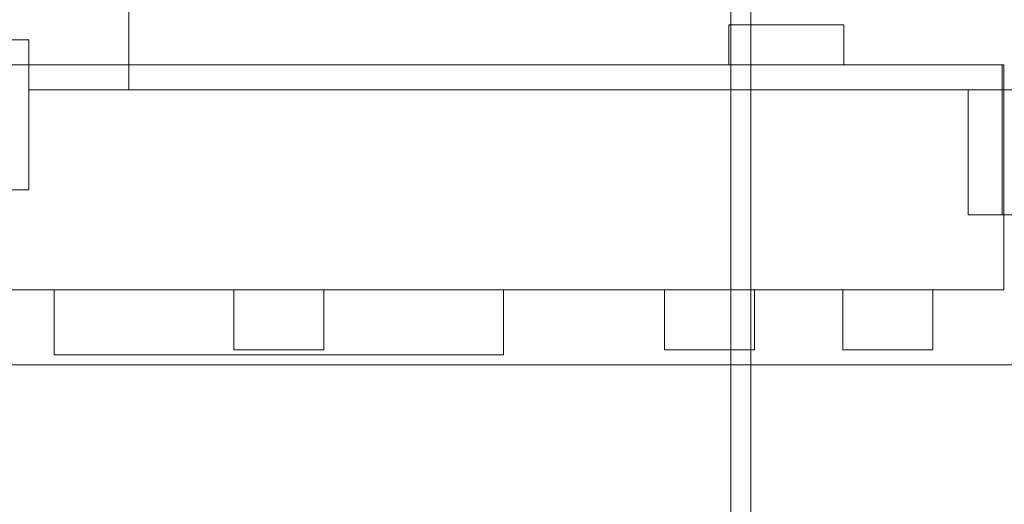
# Model space of a CAD drawing. Header units: millimetres. Extents: x -4395 to 65662, y -65530 to 6847.
# Tile 669 of 1034: x 24138 to 24335, y -19508 to -19411. Entities that reach past the tile are written whole.
import ezdxf

# ---------------------------------------------------------------- set-up
doc = ezdxf.new("R2010")
doc.units = ezdxf.units.MM
for name, color, linetype, lineweight in [('COTAS_O', 1, 'Continuous', 0), ('superior_briquetadora', 7, 'Continuous', 0), ('superior_C02', 7, 'Continuous', 0)]:
    doc.layers.add(name, color=color, linetype=linetype, lineweight=lineweight)
doc.dimstyles.new('R19_100', dxfattribs={"dimtxt": 250, "dimasz": 150, "dimexe": 150, "dimexo": 80, "dimgap": 100, "dimtad": 1, "dimtih": 1, "dimtoh": 1, "dimdsep": 46, "dimcen": 0.09, "dimadec": 0, "dimazin": 0, "dimtfac": 1, "dimtdec": 4, "dimtofl": 0, "dimtmove": 0, "dimatfit": 3, "dimfxl": 1, "dimtolj": 1, "dimtzin": 0, "dimarcsym": 0})

# ---------------------------------------------------------------- blocks, each defined once
blk = doc.blocks.new('DIM_R33_38')
at = {"layer": 'COTAS_O'}
for p, q in [((23750.07, -19480), (23750.07, -20380)), ((25950.07, -19480), (25950.07, -20380)), ((23750.07, -20380), (23900.07, -20335)), ((25950.07, -20380), (25800.07, -20335)), ((23750.07, -20380), (25950.07, -20380)), ((23750.07, -20380), (23900.07, -20425)), ((25950.07, -20380), (25800.07, -20425))]:
    blk.add_line(p, q, dxfattribs=at)
blk.add_text('2200 O', height=250, dxfattribs=at).set_placement((24850.07, -20280))

msp = doc.modelspace()

# ---------------------------------------------------------------- linework, layer by layer
at = {"layer": 'superior_briquetadora'}
for p, q in [((24160.067, -19385), (24160.067, -19425)), ((24280.067, -19420), (24280.067, -19412)), ((24303.067, -19412), (24280.067, -19412)), ((24303.067, -19420), (24303.067, -19412)), ((24140.067, -19415), (24110.067, -19415)), ((24140.067, -19415), (24140.067, -19445)), ((24140.067, -19415), (24140.067, -19425)), ((24093.067, -19420), (24280.067, -19420)), ((24123.358, -19420), (24141.51, -19420)), ((24141.51, -19420), (24160.566, -19420)), ((24160.566, -19420), (24180.172, -19420)), ((24180.172, -19420), (24199.963, -19420)), ((24199.963, -19420), (24219.569, -19420)), ((24219.569, -19420), (24238.625, -19420)), ((24238.625, -19420), (24256.777, -19420)), ((24256.777, -19420), (24273.686, -19420)), ((24273.686, -19420), (24289.038, -19420)), ((24303.067, -19420), (24280.067, -19420)), ((24289.038, -19420), (24302.546, -19420)), ((24302.546, -19420), (24313.958, -19420)), ((24303.067, -19420), (24334.722, -19420)), ((24313.958, -19420), (24323.063, -19420)), ((24323.063, -19420), (24329.69, -19420)), ((24329.69, -19420), (24333.717, -19420)), ((24333.717, -19420), (24335.067, -19420)), ((24334.722, -19450), (24334.722, -19420)), ((24334.814, -19420), (24334.722, -19420)), ((24334.891, -19420), (24334.814, -19420)), ((24334.955, -19420), (24334.891, -19420)), ((24335.004, -19420), (24334.955, -19420)), ((24335.039, -19420), (24335.004, -19420)), ((24335.06, -19420), (24335.039, -19420)), ((24335.067, -19420), (24335.067, -19465)), ((24158.691, -19425), (24140.067, -19425)), ((24160.067, -19425), (24140.067, -19425)), ((24140.067, -19445), (24140.067, -19425)), ((24177.877, -19425), (24158.691, -19425)), ((24760.067, -19425), (24160.067, -19425)), ((24197.281, -19425), (24177.877, -19425)), ((24216.556, -19425), (24197.281, -19425)), ((24235.356, -19425), (24216.556, -19425)), ((24253.345, -19425), (24235.356, -19425)), ((24270.201, -19425), (24253.345, -19425)), ((24285.621, -19425), (24270.201, -19425)), ((24299.329, -19425), (24285.621, -19425)), ((24311.081, -19425), (24299.329, -19425)), ((24320.664, -19425), (24311.081, -19425)), ((24327.908, -19425), (24320.664, -19425)), ((24327.908, -19425), (24327.908, -19450)), ((24356.259, -19425), (24327.908, -19425)), ((24140.067, -19445), (24110.067, -19445)), ((24135.578, -19445), (24140.067, -19445)), ((24356.259, -19450), (24327.908, -19450)), ((24327.908, -19450), (24329.407, -19450)), ((24329.407, -19450), (24330.733, -19450)), ((24330.733, -19450), (24331.885, -19450)), ((24331.885, -19450), (24332.861, -19450)), ((24332.861, -19450), (24333.66, -19450)), ((24333.66, -19450), (24334.28, -19450)), ((24334.28, -19450), (24334.722, -19450)), ((24357.197, -19450), (24334.722, -19450)), ((24123.358, -19465), (24141.51, -19465)), ((24141.51, -19465), (24160.566, -19465)), ((24148.539, -19465), (24145.117, -19465)), ((24145.117, -19465), (24145.117, -19478)), ((24158.283, -19465), (24148.539, -19465)), ((24172.866, -19465), (24158.283, -19465)), ((24160.566, -19465), (24180.172, -19465)), ((24190.067, -19465), (24172.866, -19465)), ((24180.172, -19465), (24199.963, -19465)), ((24181.959, -19465), (24181.067, -19465)), ((24181.067, -19465), (24181.067, -19477)), ((24184.456, -19465), (24181.959, -19465)), ((24188.065, -19465), (24184.456, -19465)), ((24192.07, -19465), (24188.065, -19465)), ((24207.269, -19465), (24190.067, -19465)), ((24195.679, -19465), (24192.07, -19465)), ((24198.176, -19465), (24195.679, -19465)), ((24199.067, -19465), (24198.176, -19465)), ((24199.067, -19465), (24199.067, -19477)), ((24199.963, -19465), (24219.569, -19465)), ((24221.852, -19465), (24207.269, -19465)), ((24219.569, -19465), (24238.625, -19465)), ((24231.596, -19465), (24221.852, -19465)), ((24235.017, -19465), (24231.596, -19465)), ((24235.017, -19465), (24235.017, -19478)), ((24238.625, -19465), (24256.777, -19465)), ((24256.777, -19465), (24273.686, -19465)), ((24268.084, -19465), (24267.193, -19465)), ((24267.193, -19465), (24267.193, -19477)), ((24270.582, -19465), (24268.084, -19465)), ((24274.19, -19465), (24270.582, -19465)), ((24273.686, -19465), (24289.038, -19465)), ((24278.196, -19465), (24274.19, -19465)), ((24281.804, -19465), (24278.196, -19465)), ((24284.302, -19465), (24281.804, -19465)), ((24285.193, -19465), (24284.302, -19465)), ((24285.193, -19465), (24285.193, -19477)), ((24289.038, -19465), (24302.546, -19465)), ((24302.546, -19465), (24313.958, -19465)), ((24303.759, -19465), (24302.867, -19465)), ((24302.867, -19465), (24302.867, -19477)), ((24306.256, -19465), (24303.759, -19465)), ((24309.865, -19465), (24306.256, -19465)), ((24313.87, -19465), (24309.865, -19465)), ((24317.479, -19465), (24313.87, -19465)), ((24313.958, -19465), (24323.063, -19465)), ((24319.976, -19465), (24317.479, -19465)), ((24320.867, -19465), (24319.976, -19465)), ((24320.867, -19465), (24320.867, -19477)), ((24323.063, -19465), (24329.69, -19465)), ((24329.69, -19465), (24333.717, -19465)), ((24333.717, -19465), (24335.067, -19465)), ((24181.067, -19477), (24181.959, -19477)), ((24181.959, -19477), (24184.456, -19477)), ((24184.456, -19477), (24188.065, -19477)), ((24188.065, -19477), (24192.07, -19477)), ((24192.07, -19477), (24195.679, -19477)), ((24195.679, -19477), (24198.176, -19477)), ((24198.176, -19477), (24199.067, -19477)), ((24267.193, -19477), (24268.084, -19477)), ((24268.084, -19477), (24270.582, -19477)), ((24270.582, -19477), (24274.19, -19477)), ((24274.19, -19477), (24278.196, -19477)), ((24278.196, -19477), (24281.804, -19477)), ((24281.804, -19477), (24284.302, -19477)), ((24284.302, -19477), (24285.193, -19477)), ((24302.867, -19477), (24303.759, -19477)), ((24303.759, -19477), (24306.256, -19477)), ((24306.256, -19477), (24309.865, -19477)), ((24309.865, -19477), (24313.87, -19477)), ((24313.87, -19477), (24317.479, -19477)), ((24317.479, -19477), (24319.976, -19477)), ((24319.976, -19477), (24320.867, -19477)), ((24145.117, -19478), (24148.539, -19478)), ((24148.539, -19478), (24158.283, -19478)), ((24158.283, -19478), (24172.866, -19478)), ((24172.866, -19478), (24190.067, -19478)), ((24190.067, -19478), (24207.269, -19478)), ((24207.269, -19478), (24221.852, -19478)), ((24221.852, -19478), (24231.596, -19478)), ((24231.596, -19478), (24235.017, -19478)), ((23750.067, -19480), (25950.067, -19480)), ((23900.067, -19480), (25800.067, -19480)), ((24980.067, -19480), (24000.067, -19480))]:
    msp.add_line(p, q, dxfattribs=at)
at = {"layer": 'superior_C02'}
for p, q in [((24280.488, -15750), (24280.488, -20250)), ((24284.488, -20250), (24284.488, -15750))]:
    msp.add_line(p, q, dxfattribs=at)

# ---------------------------------------------------------------- dimensions: what is measured, and where the dimension line sits
at = {"layer": 'COTAS_O'}
dim = msp.add_aligned_dim(p1=(23750.067, -19480), p2=(25950.067, -19480), distance=-900, text='<> O', dimstyle='R19_100', dxfattribs=at)
dim.commit()
dim.dimension.update_dxf_attribs({"geometry": 'DIM_R33_38', "text_midpoint": (24850.067, -20380)})

doc.saveas('drawing.dxf')
